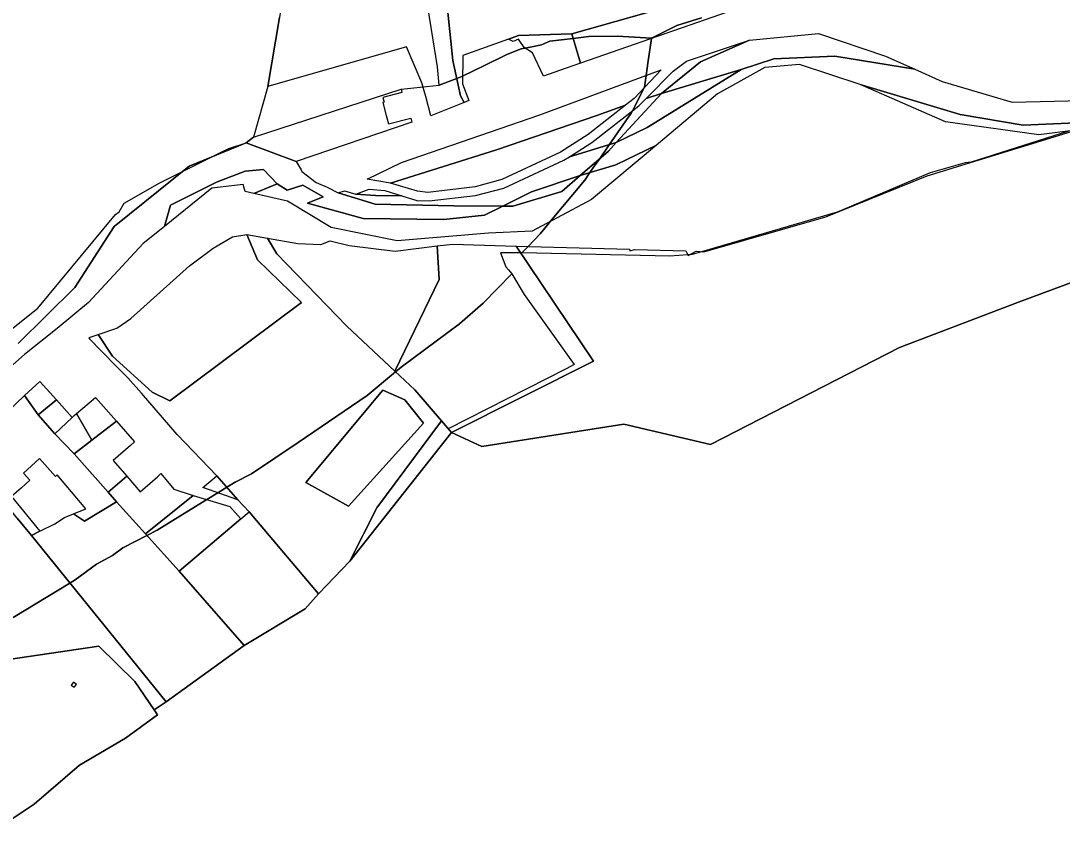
# Model space of a CAD drawing. Extents: x -477304 to -465429, y -1159113 to -1149210.
# Drawn here: x -469290.8 to -468859.9, y -1153459.1 to -1153120.9 of the extents above; entities that cross this region are included whole.
import ezdxf

# ---------------------------------------------------------------- set-up
doc = ezdxf.new("R2010")
doc.units = 0
for name, color, linetype in [('BPEJ_s', 7, 'Continuous'), ('PUPFL_s', 7, 'Continuous'), ('trav_porost_s', 7, 'Continuous'), ('voda_s', 7, 'Continuous'), ('zahrada_s', 7, 'Continuous')]:
    doc.layers.add(name, color=color, linetype=linetype)

msp = doc.modelspace()

# ---------------------------------------------------------------- linework, layer by layer
at = {"layer": 'BPEJ_s'}
for points in [[(-469329.16, -1153276.08), (-469283.78, -1153239.81), (-469251.54, -1153201), (-469250.05, -1153199.94), (-469247.93, -1153196.33), (-469233.3, -1153187.85), (-469223.83, -1153183.15), (-469211.51, -1153177.03), (-469207.54, -1153175.07), (-469204.66, -1153173.64), (-469197.46, -1153171.3), (-469194.55, -1153168.99), (-469133.41, -1153149.13), (-469117.73, -1153147.42), (-469118.34, -1153139.91), (-469122.87, -1153111.54)], [(-469089.71, -1153134.82), (-469098.95, -1153139.34), (-469107.97, -1153143.76), (-469109.22, -1153144.37), (-469110.37, -1153144.78), (-469117.73, -1153147.42), (-469118.34, -1153139.91), (-469122.87, -1153111.54)], [(-469009.11, -1153119.55), (-469019.29, -1153122.73), (-469029.86, -1153127.98), (-469043.9, -1153127.19), (-469055.77, -1153127.4), (-469062.23, -1153128.17), (-469071.89, -1153129.31), (-469072.83, -1153129.72), (-469075.29, -1153130.79), (-469079.31, -1153131.6), (-469082.1, -1153132.16), (-469083.77, -1153132.49), (-469089.71, -1153134.82)], [(-469053.1, -1153180.49), (-469051.39, -1153178.04), (-469047.28, -1153172.12), (-469038.17, -1153159), (-469037.7, -1153158.1), (-469032.65, -1153148.37), (-469031.97, -1153143.42), (-469031.56, -1153140.41), (-469031.28, -1153138.36), (-469029.88, -1153128.14), (-469029.86, -1153127.98), (-469019.29, -1153122.73), (-469009.11, -1153119.55)], [(-469329.16, -1153276.08), (-469283.78, -1153239.81), (-469251.54, -1153201), (-469250.05, -1153199.94), (-469247.93, -1153196.33), (-469233.3, -1153187.85), (-469223.83, -1153183.15), (-469211.51, -1153177.03), (-469207.54, -1153175.07), (-469204.66, -1153173.64), (-469197.46, -1153171.3), (-469194.55, -1153168.99), (-469133.41, -1153149.13), (-469117.73, -1153147.42), (-469110.37, -1153144.78), (-469109.22, -1153144.37), (-469107.97, -1153143.76), (-469098.95, -1153139.34), (-469089.71, -1153134.82), (-469083.77, -1153132.49), (-469082.1, -1153132.16), (-469079.31, -1153131.6), (-469075.29, -1153130.79), (-469072.83, -1153129.72), (-469071.89, -1153129.31), (-469062.23, -1153128.17), (-469055.77, -1153127.4), (-469043.9, -1153127.19), (-469029.86, -1153127.98)], [(-469029.86, -1153127.98), (-469029.88, -1153128.14), (-469031.28, -1153138.36), (-469031.56, -1153140.41), (-469031.97, -1153143.42), (-469032.65, -1153148.37), (-469037.7, -1153158.1), (-469038.17, -1153159), (-469047.28, -1153172.12), (-469051.39, -1153178.04), (-469053.1, -1153180.49), (-469055.29, -1153183.64), (-469057.47, -1153186.79), (-469071.58, -1153203.81), (-469073.89, -1153206.6), (-469075.92, -1153209.06), (-469080.87, -1153214.18), (-469083.44, -1153216.83), (-469083.96, -1153216.83), (-469092.25, -1153216.9), (-469090.13, -1153222.63), (-469088.93, -1153223.95), (-469087.55, -1153225.48), (-469099.46, -1153237.69), (-469109.22, -1153246.17), (-469133.4, -1153264.2), (-469135.71, -1153266.13), (-469147.4, -1153275.87), (-469176.01, -1153295.3), (-469195.33, -1153308.32), (-469202.12, -1153311.71), (-469205.58, -1153313.85), (-469209.31, -1153316.16), (-469213.75, -1153318.9), (-469234.36, -1153331.65), (-469238.58, -1153333.79), (-469248.57, -1153338.86), (-469252.81, -1153342.04), (-469259.39, -1153345.65), (-469268.29, -1153352.22), (-469270.43, -1153353.51), (-469293.96, -1153367.7)], [(-468857.31, -1153166.48), (-468897.55, -1153179.36), (-468898.84, -1153179.47), (-468900.1, -1153179.58), (-468914.52, -1153183.82), (-468950.7, -1153199.1), (-468952.7, -1153199.94), (-468953.02, -1153200.03), (-469009.08, -1153216.42), (-469012.93, -1153217.54), (-469014.05, -1153217.62), (-469014.85, -1153217.67), (-469022.26, -1153218.18), (-469083.44, -1153216.83), (-469083.96, -1153216.83), (-469092.25, -1153216.9), (-469090.13, -1153222.63), (-469088.93, -1153223.95), (-469087.55, -1153225.48), (-469082.5, -1153234.08), (-469061.78, -1153263.08), (-469065.11, -1153264.84), (-469113.95, -1153289.63), (-469112.61, -1153291.21), (-469154.67, -1153344.48), (-469167.57, -1153357.94), (-469173.15, -1153364.1), (-469198.34, -1153379.4), (-469230.57, -1153402.68), (-469235.6, -1153405.97), (-469234.16, -1153408.09), (-469247.41, -1153417.61), (-469266.49, -1153428.81), (-469285.21, -1153444.96), (-469306.45, -1153459.06)], [(-468857.31, -1153166.48), (-468897.55, -1153179.36), (-468898.84, -1153179.47), (-468900.1, -1153179.58), (-468914.52, -1153183.82), (-468950.7, -1153199.1), (-468952.7, -1153199.94), (-468953.02, -1153200.03), (-469009.08, -1153216.42), (-469012.93, -1153217.54), (-469014.05, -1153217.62), (-469014.85, -1153217.67), (-469022.26, -1153218.18), (-469083.44, -1153216.83), (-469080.87, -1153214.18), (-469075.92, -1153209.06), (-469073.89, -1153206.6), (-469071.58, -1153203.81), (-469057.47, -1153186.79), (-469055.29, -1153183.64), (-469053.1, -1153180.49)], [(-469293.96, -1153367.7), (-469270.43, -1153353.51), (-469268.29, -1153352.22), (-469259.39, -1153345.65), (-469252.81, -1153342.04), (-469248.57, -1153338.86), (-469238.58, -1153333.79), (-469234.36, -1153331.65), (-469213.75, -1153318.9), (-469209.31, -1153316.16), (-469205.58, -1153313.85), (-469202.12, -1153311.71), (-469195.33, -1153308.32), (-469176.01, -1153295.3), (-469147.4, -1153275.87), (-469135.71, -1153266.13), (-469133.4, -1153264.2), (-469109.22, -1153246.17), (-469099.46, -1153237.69), (-469087.55, -1153225.48), (-469082.5, -1153234.08), (-469061.78, -1153263.08), (-469065.11, -1153264.84), (-469113.95, -1153289.63), (-469112.61, -1153291.21), (-469154.67, -1153344.48), (-469167.57, -1153357.94), (-469173.15, -1153364.1), (-469198.34, -1153379.4), (-469230.57, -1153402.68), (-469235.6, -1153405.97), (-469234.16, -1153408.09), (-469247.41, -1153417.61), (-469266.49, -1153428.81), (-469285.21, -1153444.96), (-469306.45, -1153459.06)]]:
    msp.add_lwpolyline(points, dxfattribs=at)
at = {"layer": 'PUPFL_s'}
for points in [[(-468901.47, -1152743.37), (-468925.91, -1152766.16), (-468929.26, -1152769.58), (-468999.13, -1152839.09), (-469052.31, -1152882.91), (-469141.13, -1152949.3), (-469162.03, -1152958.43), (-469188.67, -1152983.58), (-469179.34, -1153090.6), (-469183.67, -1153119.52), (-469188.55, -1153148.02), (-469194.55, -1153168.99), (-469197.46, -1153171.3), (-469221.1, -1153180.95), (-469252.12, -1153205.95), (-469268.39, -1153231.25), (-469291.91, -1153254.34)], [(-469306.45, -1153459.06), (-469285.21, -1153444.96), (-469266.49, -1153428.81), (-469247.41, -1153417.61), (-469234.16, -1153408.09), (-469235.6, -1153405.97), (-469230.57, -1153402.68), (-469198.34, -1153379.4), (-469173.15, -1153364.1), (-469167.57, -1153357.94), (-469154.67, -1153344.48), (-469112.61, -1153291.21), (-469099.97, -1153297.05), (-469041.21, -1153287.77), (-469005.41, -1153296.11), (-468927.23, -1153256.04), (-468877.93, -1153237.29), (-468803.33, -1153209.61), (-468680.96, -1153158.28), (-468545.73, -1153098.29), (-468570.15, -1153064.65), (-468556.54, -1153058.06), (-468557.71, -1153051.34), (-468500.88, -1153035.51)], [(-469114.84, -1153110.5), (-469111.97, -1153137.25), (-469108.87, -1153151.85), (-469107.27, -1153154.65), (-469121.09, -1153160.12), (-469123.19, -1153152.23), (-469124.83, -1153146.47), (-469131.2, -1153131.6), (-469188.55, -1153148.02), (-469183.67, -1153119.52)], [(-469026.66, -1153115.99), (-469062.82, -1153126.18), (-469084.86, -1153126.94), (-469088.92, -1153128.4), (-469107.85, -1153135.18), (-469108.02, -1153146.86), (-469105.34, -1153153.89), (-469107.27, -1153154.65), (-469108.87, -1153151.85), (-469111.97, -1153137.25), (-469114.84, -1153110.5)], [(-468803.33, -1153209.61), (-468877.93, -1153237.29), (-468927.23, -1153256.04), (-469005.41, -1153296.11), (-469041.21, -1153287.77), (-469099.97, -1153297.05), (-469112.61, -1153291.21), (-469053.77, -1153261.69), (-469085.85, -1153214.03), (-469038.97, -1153215.4), (-469038.83, -1153215.99), (-469036.74, -1153215.47), (-469015.68, -1153216.09), (-469014.7, -1153217.96), (-469011.38, -1153216.22), (-469008.11, -1153216.5), (-468957.67, -1153201.91), (-468915.81, -1153185), (-468854.29, -1153166.09)]]:
    msp.add_lwpolyline(points, dxfattribs=at)
msp.add_lwpolyline([(-469085.85, -1153214.03), (-469053.77, -1153261.69), (-469112.61, -1153291.21), (-469116.71, -1153286.4), (-469127.7, -1153273.48), (-469136.06, -1153265.81), (-469117.63, -1153227.95), (-469118.53, -1153214.01), (-469111.96, -1153213.21)], close=True, dxfattribs=at)
at = {"layer": 'trav_porost_s'}
for points in [[(-469062.82, -1153126.18), (-469026.66, -1153115.99), (-468965.65, -1153089.21), (-468977.31, -1153111.08), (-468982.2, -1153111.42), (-469059.21, -1153138.42)], [(-469084.84, -1153128.5), (-469087.02, -1153129.44), (-469088.92, -1153128.4), (-469084.86, -1153126.94), (-469062.82, -1153126.18), (-469059.21, -1153138.42), (-469067.9, -1153141.47), (-469074.52, -1153143.77), (-469079, -1153134.05), (-469082.51, -1153131.91)], [(-469020.86, -1153141.63), (-469015.33, -1153137.55), (-468989.21, -1153128.8), (-469009.48, -1153137.84), (-469025.71, -1153150.86), (-469032, -1153152.94)], [(-469137.87, -1153188.04), (-469147.49, -1153186.38), (-469133.22, -1153179.5), (-469076.06, -1153159.79), (-469025.82, -1153141.13), (-469037, -1153152.95), (-469040.6, -1153155.78), (-469052.4, -1153160.02), (-469094, -1153174.25)], [(-469035.04, -1153156.02), (-469032, -1153152.94), (-469025.71, -1153150.86), (-469044.38, -1153171.25), (-469063.81, -1153177.09), (-469054.48, -1153171.2)], [(-469137.87, -1153188.04), (-469094, -1153174.25), (-469052.4, -1153160.02), (-469040.6, -1153155.78), (-469056.04, -1153167.9), (-469067.42, -1153175.2), (-469091.78, -1153186.54), (-469102.84, -1153189.58), (-469122.36, -1153191.9), (-469126.64, -1153191.35)], [(-469126.96, -1153195.17), (-469121.79, -1153195.39), (-469102.57, -1153193.18), (-469090.89, -1153190.03), (-469066.13, -1153178.56), (-469063.81, -1153177.09), (-469044.38, -1153171.25), (-469047.57, -1153174.74), (-469059.29, -1153184.85), (-469079.53, -1153191.64), (-469091.33, -1153197.51), (-469111.56, -1153197.39), (-469144.11, -1153196.77), (-469159.4, -1153191.97), (-469156.9, -1153191.22), (-469152.2, -1153192.56), (-469144.02, -1153193.07), (-469133.16, -1153193.22)], [(-469059.29, -1153184.85), (-469066.94, -1153191.45), (-469087.13, -1153197.53), (-469091.33, -1153197.51), (-469079.53, -1153191.64)], [(-469152.2, -1153192.56), (-469146.58, -1153190.55), (-469140.19, -1153191.01), (-469133.16, -1153193.22), (-469144.02, -1153193.07)], [(-469174.64, -1153237.43), (-469192.77, -1153219.75), (-469197.24, -1153209.21), (-469188.71, -1153210.75), (-469184.79, -1153217.31), (-469155.87, -1153247.17), (-469136.06, -1153265.81), (-469127.7, -1153273.48), (-469116.71, -1153286.4), (-469143.5, -1153322.36), (-469154.67, -1153344.48), (-469167.57, -1153357.94), (-469196.28, -1153323.98), (-469200.99, -1153319.11), (-469209.66, -1153309.19), (-469226.09, -1153292.01), (-469240.79, -1153274.87), (-469246.48, -1153268.55), (-469251.48, -1153263.61), (-469256.91, -1153257.95), (-469262.57, -1153252.22), (-469262.11, -1153251.82), (-469258.76, -1153250.67), (-469252.81, -1153259.66), (-469236.38, -1153274.49), (-469229.11, -1153278.08)], [(-469245.3, -1153244.06), (-469220.9, -1153222.26), (-469211.15, -1153214.88), (-469203.12, -1153210.21), (-469197.24, -1153209.21), (-469192.77, -1153219.75), (-469174.64, -1153237.43), (-469229.11, -1153278.08), (-469236.38, -1153274.49), (-469252.81, -1153259.66), (-469258.76, -1153250.67), (-469251.08, -1153248.04)], [(-469135.94, -1153216.17), (-469118.53, -1153214.01), (-469117.63, -1153227.95), (-469136.06, -1153265.81), (-469155.87, -1153247.17), (-469184.79, -1153217.31), (-469188.71, -1153210.75), (-469176.15, -1153213.03), (-469166.6, -1153213.45), (-469162.8, -1153211.86), (-469154.95, -1153213.88)], [(-469155.15, -1153321.63), (-469172.87, -1153311.84), (-469140.95, -1153273.7), (-469131.82, -1153277.63), (-469124.18, -1153287.34)], [(-469140.95, -1153273.7), (-469172.87, -1153311.84), (-469155.15, -1153321.63), (-469124.18, -1153287.34), (-469131.82, -1153277.63)], [(-469112.61, -1153291.21), (-469154.67, -1153344.48), (-469143.5, -1153322.36), (-469116.71, -1153286.4)], [(-469200.99, -1153319.11), (-469215.44, -1153313.98), (-469209.66, -1153309.19)], [(-469198.34, -1153379.4), (-469230.57, -1153402.68), (-469286.4, -1153333.82), (-469282.84, -1153332.05), (-469276.73, -1153329.01), (-469272.66, -1153326.35), (-469268.97, -1153324.82), (-469264.41, -1153327.86), (-469251.12, -1153319.83), (-469239.22, -1153333.07), (-469225.27, -1153348.6)], [(-469219.4, -1153317.21), (-469204.21, -1153321.75), (-469199.71, -1153326.89), (-469225.27, -1153348.6), (-469239.22, -1153333.07)], [(-469167.57, -1153357.94), (-469173.15, -1153364.1), (-469198.34, -1153379.4), (-469225.27, -1153348.6), (-469199.71, -1153326.89), (-469196.28, -1153323.98)], [(-469268.93, -1153394.49), (-469269.86, -1153395.68), (-469268.67, -1153396.6), (-469267.75, -1153395.42)]]:
    msp.add_lwpolyline(points, close=True, dxfattribs=at)
for points in [[(-469292.24, -1153326.62), (-469286.4, -1153333.82), (-469230.57, -1153402.68), (-469235.6, -1153405.97), (-469243.57, -1153394.26), (-469258.51, -1153379.63), (-469316.5, -1153388.1)], [(-469316.5, -1153388.1), (-469258.51, -1153379.63), (-469243.57, -1153394.26), (-469235.6, -1153405.97), (-469234.16, -1153408.09), (-469247.41, -1153417.61), (-469266.49, -1153428.81), (-469285.21, -1153444.96), (-469306.45, -1153459.06)]]:
    msp.add_lwpolyline(points, dxfattribs=at)
at = {"layer": 'voda_s'}
for points in [[(-469009.48, -1153137.84), (-468989.21, -1153128.8), (-468960.66, -1153126.09), (-468932.99, -1153135.46), (-468920.93, -1153140.87), (-468953.93, -1153135.54), (-468979.25, -1153136.61), (-468992.74, -1153140.93), (-469025.71, -1153150.86)], [(-468992.74, -1153140.93), (-469031.68, -1153164.93), (-469044.38, -1153171.25), (-469025.71, -1153150.86)], [(-468876.11, -1153164.07), (-468841.55, -1153162.47), (-468854.29, -1153166.09), (-468869.52, -1153168.05), (-468908.19, -1153162.61), (-468943.46, -1153147.24), (-468902.16, -1153159.68)], [(-469091.33, -1153197.51), (-469087.13, -1153197.53), (-469066.94, -1153191.45), (-469059.29, -1153184.85), (-469044.58, -1153180.42), (-469027.77, -1153172.24), (-469054.63, -1153194.84), (-469079.18, -1153207.84), (-469097.23, -1153208.69), (-469135.07, -1153211.89), (-469162.32, -1153206.33), (-469180.44, -1153195.51), (-469194.29, -1153192.27), (-469184.63, -1153188.27), (-469180.61, -1153190.93), (-469174.03, -1153188.8), (-469165.73, -1153193.72), (-469172.17, -1153196.31), (-469149.11, -1153202.7), (-469115.68, -1153203.1), (-469098.87, -1153201.23)], [(-469197.9, -1153191.43), (-469198.82, -1153188.6), (-469211.68, -1153190.03), (-469231.32, -1153205.94), (-469228.76, -1153197.11), (-469209.82, -1153187.6), (-469197.99, -1153183.08), (-469190.41, -1153182.35), (-469184.63, -1153188.27), (-469194.29, -1153192.27)]]:
    msp.add_lwpolyline(points, close=True, dxfattribs=at)
for points in [[(-468841.55, -1153162.47), (-468876.11, -1153164.07), (-468902.16, -1153159.68), (-468943.46, -1153147.24), (-468968.55, -1153138.86), (-468982.94, -1153140.18), (-469002.53, -1153151.01), (-469027.77, -1153172.24), (-469044.58, -1153180.42), (-469059.29, -1153184.85), (-469047.57, -1153174.74), (-469044.38, -1153171.25), (-469031.68, -1153164.93), (-468992.74, -1153140.93), (-468979.25, -1153136.61), (-468953.93, -1153135.54), (-468920.93, -1153140.87), (-468909.62, -1153145.94), (-468880.61, -1153154.54), (-468851.69, -1153153.78)], [(-469291.91, -1153254.34), (-469268.39, -1153231.25), (-469252.12, -1153205.95), (-469221.1, -1153180.95), (-469197.46, -1153171.3), (-469176.88, -1153179.01), (-469174.83, -1153182.49), (-469174.5, -1153183.18), (-469168.53, -1153187.79), (-469163.96, -1153189.71), (-469159.4, -1153191.97), (-469144.11, -1153196.77), (-469111.56, -1153197.39), (-469091.33, -1153197.51), (-469098.87, -1153201.23), (-469115.68, -1153203.1), (-469149.11, -1153202.7), (-469172.17, -1153196.31), (-469165.73, -1153193.72), (-469174.03, -1153188.8), (-469180.61, -1153190.93)], [(-469180.61, -1153190.93), (-469184.63, -1153188.27), (-469190.41, -1153182.35), (-469197.99, -1153183.08), (-469209.82, -1153187.6), (-469228.76, -1153197.11), (-469231.32, -1153205.94), (-469233.31, -1153207.55), (-469240.12, -1153213.06), (-469262.75, -1153237.4), (-469275.75, -1153248.18), (-469289.24, -1153258.95), (-469309.76, -1153277.05)]]:
    msp.add_lwpolyline(points, dxfattribs=at)
at = {"layer": 'zahrada_s'}
for points in [[(-469140.97, -1153152.52), (-469140.47, -1153154.51), (-469140.91, -1153154.62), (-469139.54, -1153159.99), (-469138.65, -1153163.48), (-469129.44, -1153161.14), (-469129.01, -1153162.8), (-469176.88, -1153179.01), (-469197.46, -1153171.3), (-469194.55, -1153168.99), (-469133.41, -1153149.13), (-469133.06, -1153150.51)], [(-469275.98, -1153277.65), (-469283.52, -1153283.83), (-469289.26, -1153275.86), (-469282.88, -1153270.14)], [(-469287.06, -1153310.93), (-469290.52, -1153314.03), (-469294.58, -1153317.74), (-469282.84, -1153332.05), (-469286.4, -1153333.82), (-469292.24, -1153326.62), (-469313.96, -1153299.46), (-469289.26, -1153275.86), (-469283.52, -1153283.83), (-469276.67, -1153291.73), (-469268.62, -1153300.08), (-469254.67, -1153315.88), (-469251.12, -1153319.83), (-469264.41, -1153327.86), (-469268.97, -1153324.82), (-469263.91, -1153322.72), (-469275.68, -1153308.78), (-469276.35, -1153309.38), (-469282.96, -1153302), (-469289.69, -1153307.96)], [(-469259.8, -1153276.69), (-469251.13, -1153286.57), (-469261.44, -1153294.4), (-469267.7, -1153283.31)], [(-469283.52, -1153283.83), (-469275.98, -1153277.65), (-469269.52, -1153285.02), (-469276.67, -1153291.73)], [(-469276.67, -1153291.73), (-469269.52, -1153285.02), (-469268.68, -1153284.13), (-469267.7, -1153283.31), (-469261.44, -1153294.4), (-469268.62, -1153300.08)], [(-469254.67, -1153315.88), (-469268.62, -1153300.08), (-469261.44, -1153294.4), (-469251.13, -1153286.57), (-469243.67, -1153295.01), (-469245.36, -1153296.57), (-469252.49, -1153302.81), (-469246.95, -1153309.28)], [(-469241.4, -1153315.76), (-469234.27, -1153309.52), (-469232.77, -1153308.21), (-469227.41, -1153314.69), (-469219.4, -1153317.21), (-469239.22, -1153333.07), (-469251.12, -1153319.83), (-469254.67, -1153315.88), (-469246.95, -1153309.28)]]:
    msp.add_lwpolyline(points, close=True, dxfattribs=at)

doc.saveas('drawing.dxf')
